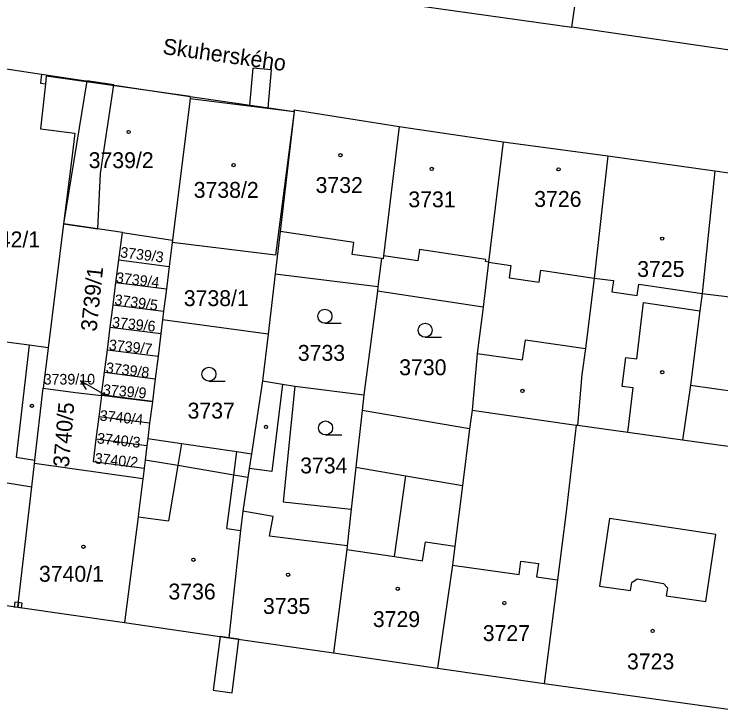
# Model space of a CAD drawing. Extents: x -756746 to -753363, y -1166406 to -1161727.
# Drawn here: x -755673.9 to -755598.3, y -1165552.2 to -1165477.4 of the extents above; entities that cross this region are included whole.
import ezdxf

# ---------------------------------------------------------------- set-up
doc = ezdxf.new("R2010")
doc.units = 0
for name, color, linetype in [('Hranice parcel', 7, 'Continuous'), ('Parcelní čísla', 7, 'Continuous'), ('Pop  PČ popisy', 7, 'Continuous'), ('Vnitřní kresba', 7, 'Continuous'), ('Věcná břemena k části', 7, 'Continuous'), ('Značky budov', 7, 'Continuous'), ('Značky kultur', 7, 'Continuous')]:
    doc.layers.add(name, color=color, linetype=linetype)

msp = doc.modelspace()

# ---------------------------------------------------------------- linework, layer by layer
at = {"layer": 'Hranice parcel'}
for p, q in [((-755630.29, -1165476.57), (-755614.25, -1165478.83)), ((-755597.32, -1165481.27), (-755614.25, -1165478.83)), ((-755677.9, -1165482.83), (-755671, -1165483.85)), ((-755655.08, -1165486.23), (-755643.97, -1165487.85)), ((-755632.73, -1165489.46), (-755621.58, -1165491.1)), ((-755621.58, -1165491.1), (-755610.38, -1165492.61)), ((-755610.38, -1165492.61), (-755598.95, -1165494.19)), ((-755598.95, -1165494.19), (-755587.54, -1165495.82)), ((-755668.64, -1165499.87), (-755670.3, -1165513.16)), ((-755662.35, -1165500.81), (-755668.64, -1165499.87)), ((-755662.72, -1165503.73), (-755662.35, -1165500.81)), ((-755662.35, -1165500.81), (-755656.99, -1165501.62)), ((-755657.02, -1165501.86), (-755657.34, -1165504.45)), ((-755656.99, -1165501.62), (-755657.02, -1165501.86)), ((-755663.04, -1165506.14), (-755662.72, -1165503.73)), ((-755662.72, -1165503.73), (-755657.34, -1165504.45)), ((-755657.34, -1165504.45), (-755657.64, -1165506.84)), ((-755645.99, -1165505.23), (-755646.75, -1165511.69)), ((-755645.99, -1165505.23), (-755635, -1165506.59)), ((-755663.33, -1165508.53), (-755663.04, -1165506.14)), ((-755663.04, -1165506.14), (-755657.64, -1165506.84)), ((-755657.64, -1165506.84), (-755657.94, -1165509.23)), ((-755635.06, -1165507.07), (-755636.5, -1165518.19)), ((-755635, -1165506.59), (-755635.06, -1165507.07)), ((-755623.75, -1165508.8), (-755635.06, -1165507.07)), ((-755663.66, -1165510.94), (-755663.33, -1165508.53)), ((-755663.33, -1165508.53), (-755657.94, -1165509.23)), ((-755657.94, -1165509.23), (-755658.05, -1165510.14)), ((-755658.05, -1165510.14), (-755658.24, -1165511.63)), ((-755646.75, -1165511.69), (-755658.05, -1165510.14)), ((-755663.96, -1165513.35), (-755663.66, -1165510.94)), ((-755663.66, -1165510.94), (-755658.24, -1165511.63)), ((-755658.24, -1165511.63), (-755658.53, -1165514.04)), ((-755646.75, -1165511.69), (-755647.34, -1165516.67)), ((-755670.3, -1165513.16), (-755670.81, -1165517.46)), ((-755664.26, -1165515.74), (-755663.96, -1165513.35)), ((-755663.96, -1165513.35), (-755658.53, -1165514.04)), ((-755658.53, -1165514.04), (-755658.83, -1165516.45)), ((-755664.57, -1165518.13), (-755664.26, -1165515.74)), ((-755664.26, -1165515.74), (-755658.83, -1165516.45)), ((-755658.83, -1165516.45), (-755659.13, -1165518.85)), ((-755643.88, -1165517.25), (-755636.5, -1165518.19)), ((-755664.58, -1165518.26), (-755664.87, -1165520.53)), ((-755664.58, -1165518.26), (-755664.57, -1165518.13)), ((-755664.57, -1165518.13), (-755659.13, -1165518.85)), ((-755636.5, -1165518.19), (-755636.69, -1165519.86)), ((-755659.14, -1165518.92), (-755659.43, -1165521.23)), ((-755659.13, -1165518.85), (-755659.14, -1165518.92)), ((-755625.19, -1165521.82), (-755636.69, -1165519.86)), ((-755624.93, -1165519.82), (-755625.19, -1165521.82)), ((-755624.93, -1165519.82), (-755613.78, -1165521.43)), ((-755664.87, -1165520.53), (-755665.18, -1165522.93)), ((-755659.43, -1165521.23), (-755664.87, -1165520.53)), ((-755613.63, -1165521.46), (-755613.78, -1165521.43)), ((-755659.73, -1165523.63), (-755665.18, -1165522.93)), ((-755591.24, -1165524.61), (-755602.41, -1165523.04)), ((-755659.73, -1165523.63), (-755659.92, -1165525.16)), ((-755659.92, -1165525.16), (-755660.03, -1165526.03)), ((-755660.17, -1165527.16), (-755671.76, -1165525.52)), ((-755684.62, -1165539.2), (-755673.53, -1165540.92)), ((-755673.53, -1165540.92), (-755662.13, -1165542.54)), ((-755662.13, -1165542.54), (-755650.94, -1165544.19)), ((-755650.94, -1165544.19), (-755639.77, -1165545.81)), ((-755639.77, -1165545.81), (-755628.62, -1165547.45)), ((-755628.62, -1165547.45), (-755617.21, -1165549.08)), ((-755617.21, -1165549.08), (-755594.69, -1165552.23))]:
    msp.add_line(p, q, dxfattribs=at)
for points in [[(-755614.25, -1165478.83), (-755612.38, -1165465.69), (-755612.34, -1165465.43), (-755610.77, -1165454.81)], [(-755671, -1165483.85), (-755671.13, -1165484.81), (-755670.58, -1165484.88), (-755671.11, -1165489.7), (-755667.44, -1165490.15), (-755667.77, -1165492.85), (-755668.64, -1165499.87)], [(-755671, -1165483.85), (-755666.73, -1165484.48), (-755659.16, -1165485.62), (-755655.08, -1165486.23)], [(-755655.08, -1165486.23), (-755655.11, -1165486.44), (-755656.99, -1165501.62)], [(-755643.97, -1165487.85), (-755645.96, -1165503.22), (-755657.02, -1165501.86)], [(-755643.97, -1165487.85), (-755645.46, -1165500.7), (-755645.99, -1165505.23)], [(-755643.97, -1165487.85), (-755643.95, -1165487.68), (-755632.73, -1165489.46)], [(-755632.73, -1165489.46), (-755634.41, -1165503.3), (-755634.45, -1165503.62), (-755634.61, -1165503.6), (-755635, -1165506.59)], [(-755621.58, -1165491.1), (-755623.16, -1165503.97), (-755623.75, -1165508.8)], [(-755610.38, -1165492.61), (-755611.84, -1165505.69), (-755612.8, -1165513.21), (-755613.16, -1165516.02), (-755613.63, -1165521.46)], [(-755598.95, -1165494.19), (-755600.29, -1165507.32), (-755600.53, -1165509.17), (-755601.55, -1165517.14), (-755602.41, -1165523.04)], [(-755623.75, -1165508.8), (-755624.36, -1165513.76), (-755624.41, -1165514.21), (-755624.93, -1165519.82)], [(-755670.3, -1165513.16), (-755672.33, -1165512.88), (-755676.74, -1165512.28), (-755681.35, -1165511.8)], [(-755647.34, -1165516.67), (-755648.52, -1165524.48), (-755648.77, -1165526.06), (-755648.91, -1165527.03)], [(-755647.34, -1165516.67), (-755645.2, -1165517.03), (-755643.88, -1165517.25)], [(-755671.76, -1165525.52), (-755671.72, -1165525.18), (-755670.81, -1165517.46)], [(-755670.81, -1165517.46), (-755667.37, -1165517.93), (-755664.58, -1165518.26)], [(-755643.88, -1165517.25), (-755645.13, -1165529.62), (-755637.86, -1165530.42)], [(-755659.14, -1165518.92), (-755662.33, -1165518.52), (-755664.58, -1165518.26)], [(-755636.69, -1165519.86), (-755637.36, -1165525.94), (-755637.86, -1165530.42)], [(-755659.43, -1165521.23), (-755659.63, -1165522.86), (-755659.73, -1165523.63)], [(-755613.78, -1165521.43), (-755614.85, -1165530.72), (-755615.79, -1165537.98), (-755617.21, -1165549.08)], [(-755602.41, -1165523.04), (-755608.26, -1165522.22), (-755613.63, -1165521.46)], [(-755625.19, -1165521.82), (-755625.96, -1165527.88), (-755626.76, -1165534.38), (-755627.02, -1165536.42), (-755628.62, -1165547.45)], [(-755665.18, -1165522.93), (-755665.49, -1165525.33), (-755660.03, -1165526.03)], [(-755648.91, -1165527.03), (-755650.43, -1165526.77), (-755656.43, -1165525.75), (-755659.92, -1165525.16)], [(-755673.53, -1165540.92), (-755672.05, -1165528.02), (-755671.76, -1165525.52)], [(-755660.03, -1165526.03), (-755660.14, -1165526.96), (-755660.17, -1165527.16)], [(-755660.17, -1165527.16), (-755660.63, -1165530.9), (-755660.67, -1165531.23), (-755662.13, -1165542.54)], [(-755648.91, -1165527.03), (-755649.46, -1165530.62), (-755649.69, -1165532.7), (-755650.94, -1165544.19)], [(-755637.86, -1165530.42), (-755638.29, -1165534.35), (-755638.34, -1165534.74), (-755639.77, -1165545.81)]]:
    msp.add_lwpolyline(points, dxfattribs=at)
at = {"layer": 'Pop  PČ popisy'}
for p, q in [((-755664.23, -1165518.18), (-755666.829, -1165516.68)), ((-755666.829, -1165516.68), (-755665.711, -1165516.747)), ((-755666.829, -1165516.68), (-755666.212, -1165517.614)), ((-755664.05, -1165518.29), (-755664.23, -1165518.18))]:
    msp.add_line(p, q, dxfattribs=at)
at = {"layer": 'Vnitřní kresba'}
for p, q in [((-755670.49, -1165484.06), (-755670.58, -1165484.88)), ((-755655.08, -1165486.23), (-755670.49, -1165484.06)), ((-755655.11, -1165486.44), (-755643.97, -1165487.85)), ((-755637.57, -1165501.86), (-755645.46, -1165500.7)), ((-755637.76, -1165503.14), (-755637.57, -1165501.86)), ((-755630.55, -1165502.63), (-755630.72, -1165503.83)), ((-755623.45, -1165503.68), (-755630.55, -1165502.63)), ((-755634.61, -1165503.6), (-755637.76, -1165503.14)), ((-755630.72, -1165503.83), (-755634.41, -1165503.3)), ((-755623.48, -1165503.92), (-755623.45, -1165503.68)), ((-755623.16, -1165503.97), (-755623.48, -1165503.92)), ((-755623.16, -1165503.97), (-755620.76, -1165504.33)), ((-755620.76, -1165504.33), (-755620.96, -1165505.64)), ((-755617.75, -1165506.13), (-755617.55, -1165504.82)), ((-755617.55, -1165504.82), (-755611.84, -1165505.69)), ((-755620.96, -1165505.64), (-755617.75, -1165506.13)), ((-755611.84, -1165505.69), (-755609.8, -1165505.94)), ((-755609.8, -1165505.94), (-755609.98, -1165507.14)), ((-755607.26, -1165507.53), (-755607.09, -1165506.33)), ((-755607.09, -1165506.33), (-755600.29, -1165507.32)), ((-755609.98, -1165507.14), (-755607.26, -1165507.53)), ((-755600.29, -1165507.32), (-755594.65, -1165508.05)), ((-755607.3, -1165514.34), (-755606.56, -1165508.3)), ((-755606.56, -1165508.3), (-755600.53, -1165509.17)), ((-755672.33, -1165512.88), (-755673.71, -1165524.86)), ((-755608.86, -1165517.3), (-755608.47, -1165514.2)), ((-755608.47, -1165514.2), (-755607.3, -1165514.34)), ((-755645.2, -1165517.03), (-755646.37, -1165526.39)), ((-755607.67, -1165517.44), (-755608.86, -1165517.3)), ((-755608.26, -1165522.22), (-755607.67, -1165517.44)), ((-755601.55, -1165517.14), (-755590.48, -1165518.68)), ((-755659.63, -1165522.86), (-755656.04, -1165523.39)), ((-755656.04, -1165523.39), (-755656.43, -1165525.75)), ((-755656.04, -1165523.39), (-755650.11, -1165524.25)), ((-755650.43, -1165526.77), (-755650.11, -1165524.25)), ((-755650.11, -1165524.25), (-755648.52, -1165524.48)), ((-755673.71, -1165524.86), (-755671.72, -1165525.18)), ((-755656.43, -1165525.75), (-755657.4, -1165531.66)), ((-755646.37, -1165526.39), (-755648.77, -1165526.06)), ((-755637.36, -1165525.94), (-755632, -1165526.85)), ((-755651.17, -1165532.5), (-755650.43, -1165526.77)), ((-755633.23, -1165535.49), (-755632, -1165526.85)), ((-755632, -1165526.85), (-755625.96, -1165527.88)), ((-755674.9, -1165527.56), (-755672.05, -1165528.02)), ((-755646.22, -1165531.2), (-755649.46, -1165530.62)), ((-755660.67, -1165531.23), (-755657.4, -1165531.66)), ((-755646.59, -1165533.31), (-755646.22, -1165531.2)), ((-755610.21, -1165531.42), (-755611.27, -1165538.65)), ((-755598.85, -1165533.14), (-755610.21, -1165531.42)), ((-755651.17, -1165532.5), (-755649.69, -1165532.7)), ((-755638.29, -1165534.35), (-755646.59, -1165533.31)), ((-755599.91, -1165540.3), (-755598.85, -1165533.14)), ((-755630.23, -1165535.95), (-755629.92, -1165533.91)), ((-755629.92, -1165533.91), (-755626.76, -1165534.38)), ((-755638.34, -1165534.74), (-755633.23, -1165535.49)), ((-755633.23, -1165535.49), (-755630.23, -1165535.95)), ((-755619.89, -1165537.41), (-755619.72, -1165536)), ((-755619.72, -1165536), (-755617.81, -1165536.23)), ((-755627.02, -1165536.42), (-755619.89, -1165537.41)), ((-755617.81, -1165536.23), (-755618.02, -1165537.67)), ((-755618.02, -1165537.67), (-755615.79, -1165537.98)), ((-755607.84, -1165538.29), (-755607.27, -1165537.89)), ((-755607.27, -1165537.89), (-755604.45, -1165538.37)), ((-755611.27, -1165538.65), (-755607.96, -1165539.13)), ((-755607.96, -1165539.13), (-755607.84, -1165538.29)), ((-755604.45, -1165538.37), (-755604.02, -1165538.85)), ((-755604.02, -1165538.85), (-755604.14, -1165539.69)), ((-755604.14, -1165539.69), (-755599.91, -1165540.3))]:
    msp.add_line(p, q, dxfattribs=at)
msp.add_lwpolyline([(-755624.36, -1165513.76), (-755619.52, -1165514.44), (-755619.22, -1165512.3), (-755612.8, -1165513.21)], dxfattribs=at)
at = {"layer": 'Věcná břemena k části'}
for points in [[(-755648.73, -1165487.16), (-755646.74, -1165487.45), (-755646.38, -1165483.4), (-755648.38, -1165483.22)], [(-755663.26, -1165485), (-755666.17, -1165484.56), (-755668.64, -1165499.87), (-755664.97, -1165500.42), (-755664.68, -1165494.48)], [(-755673.93, -1165540.86), (-755673.53, -1165540.92), (-755673.47, -1165540.43), (-755673.87, -1165540.38)], [(-755673.47, -1165540.43), (-755673.53, -1165540.92), (-755673.13, -1165540.98), (-755673.08, -1165540.49)], [(-755650.59, -1165550.07), (-755649.88, -1165544.34), (-755650.94, -1165544.19), (-755651.9, -1165544.05), (-755652.62, -1165549.81)]]:
    msp.add_lwpolyline(points, close=True, dxfattribs=at)
at = {"layer": 'Značky budov'}
for centre in [(-755661.677, -1165490.039), (-755639.007, -1165492.529), (-755650.447, -1165493.589), (-755629.237, -1165493.989), (-755615.667, -1165494.039), (-755604.577, -1165501.459), (-755604.567, -1165515.759), (-755619.537, -1165517.759), (-755672.027, -1165519.359), (-755646.977, -1165521.619), (-755666.517, -1165534.449), (-755654.747, -1165535.839), (-755644.617, -1165537.439), (-755632.877, -1165538.939), (-755621.467, -1165540.479), (-755605.597, -1165543.449)]:
    msp.add_circle(centre, 0.175, dxfattribs=at)
at = {"layer": 'Značky kultur'}
for p, q in [((-755640.673, -1165510.52), (-755638.923, -1165510.52)), ((-755629.943, -1165512.02), (-755628.193, -1165512.02)), ((-755653.083, -1165516.72), (-755651.333, -1165516.72)), ((-755640.603, -1165522.48), (-755638.853, -1165522.48))]:
    msp.add_line(p, q, dxfattribs=at)
for centre in [(-755640.673, -1165509.77), (-755629.943, -1165511.27), (-755653.083, -1165515.97), (-755640.603, -1165521.73)]:
    msp.add_circle(centre, 0.75, dxfattribs=at)

# ---------------------------------------------------------------- texts
at = {"layer": 'Parcelní čísla'}
for s, height, p in [('3739/2', 1.7, (-755665.957, -1165493.91)), ('3732', 1.7, (-755641.67, -1165496.57)), ('3738/2', 1.7, (-755654.717, -1165497.09)), ('3731', 1.7, (-755631.74, -1165498.1)), ('3726', 1.7, (-755618.27, -1165498.06)), ('3742/1', 1.7, (-755678.107, -1165502.39)), ('3725', 1.7, (-755607.25, -1165505.56)), ('3738/1', 1.7, (-755655.777, -1165508.68)), ('3733', 1.7, (-755643.57, -1165514.54)), ('3730', 1.7, (-755632.72, -1165516.08)), ('3739/10', 1.139, (-755670.779, -1165517.079)), ('3737', 1.7, (-755655.37, -1165520.72)), ('3734', 1.7, (-755643.32, -1165526.59)), ('3740/1', 1.7, (-755671.277, -1165538.19)), ('3736', 1.7, (-755657.42, -1165540.09)), ('3735', 1.7, (-755647.3, -1165541.64)), ('3729', 1.7, (-755635.54, -1165543.04)), ('3727', 1.7, (-755623.78, -1165544.54)), ('3723', 1.7, (-755608.34, -1165547.57))]:
    msp.add_text(s, height=height, dxfattribs=at).set_placement(p)
for s, height, rotation, p in [('3739/3', 1.139, 353, (-755662.634, -1165503.452)), ('3739/1', 1.7, 84, (-755665.124, -1165511.448)), ('3739/4', 1.139, 353, (-755663.084, -1165506.162)), ('3739/5', 1.139, 352, (-755663.248, -1165508.525)), ('3739/6', 1.139, 354, (-755663.499, -1165510.939)), ('3739/7', 1.139, 354, (-755663.839, -1165513.369)), ('3739/8', 1.139, 353, (-755664.164, -1165515.812)), ('3739/9', 1.139, 355, (-755664.464, -1165518.166)), ('3740/5', 1.7, 85, (-755668.087, -1165525.986)), ('3740/4', 1.139, 354, (-755664.819, -1165520.929)), ('3740/3', 1.139, 354, (-755665.109, -1165523.369)), ('3740/2', 1.139, 354, (-755665.359, -1165525.519))]:
    msp.add_text(s, height=height, rotation=rotation, dxfattribs=at).set_placement(p)
at = {"layer": 'Pop  PČ popisy'}
msp.add_text('Skuherského', height=1.7, rotation=352, dxfattribs=at).set_placement((-755658.109, -1165481.679))

doc.saveas('drawing.dxf')
